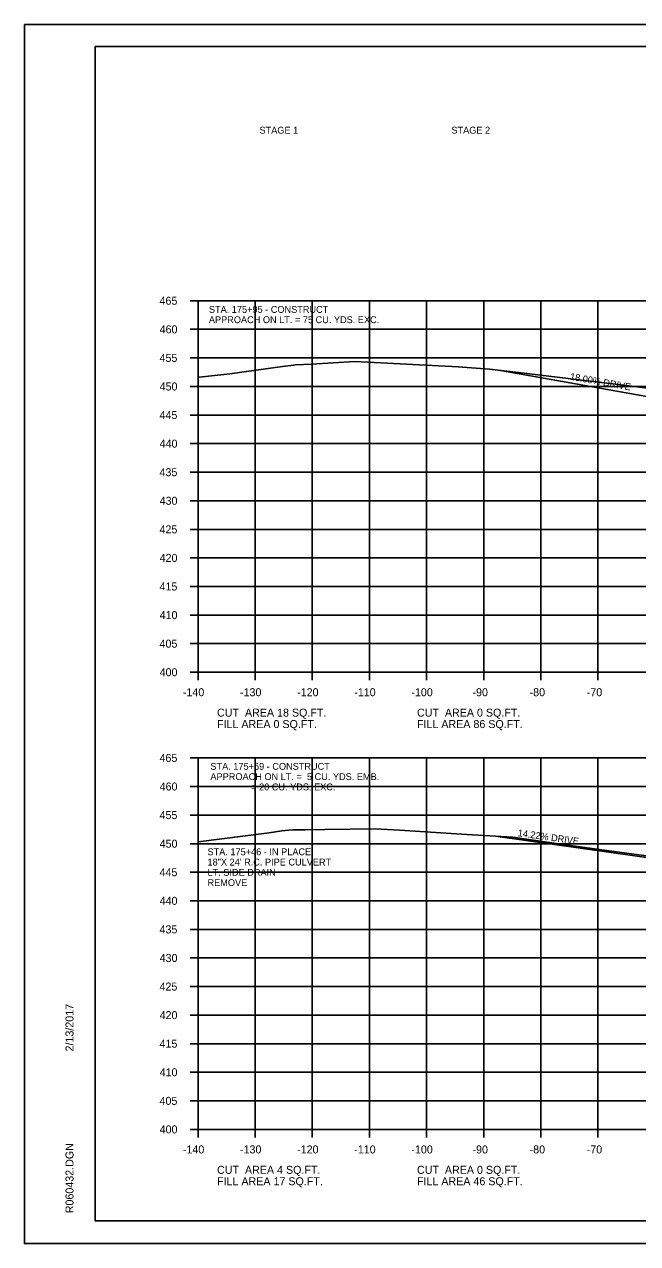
# Model space of a CAD drawing. Extents: x 1538688 to 1540766, y 656250 to 671912.
# Drawn here: x 1538687.8 to 1538795.1, y 671058.2 to 671271.6 of the extents above; entities that cross this region are included whole.
import ezdxf

# ---------------------------------------------------------------- set-up
doc = ezdxf.new("R2010")
doc.units = 0
for name, color, linetype in [('16', 7, 'Continuous'), ('18', 7, 'Continuous'), ('22', 7, 'Continuous'), ('26', 7, 'Continuous'), ('7', 7, 'Continuous'), ('Borings', 7, 'Continuous'), ('Default', 7, 'Continuous'), ('Horizontal Alignment', 7, 'Continuous'), ('RipRap', 7, 'Continuous')]:
    doc.layers.add(name, color=color, linetype=linetype)

msp = doc.modelspace()

# ---------------------------------------------------------------- linework, layer by layer
at = {"layer": '16'}
for p, q in [((1538771.15, 671211.01), (1538803.23, 671205.31)), ((1538770.65, 671129.48), (1538803.23, 671124.84))]:
    msp.add_line(p, q, dxfattribs=at)
at = {"layer": '18'}
for points in [[(1538718.18, 671209.81), (1538718.98, 671209.88), (1538723.76, 671210.42), (1538732.94, 671211.69), (1538734.87, 671211.92), (1538735.22, 671211.96), (1538738.02, 671212.09), (1538745.61, 671212.57), (1538763.69, 671211.64), (1538769.22, 671211.23), (1538774.26, 671210.64), (1538784.87, 671209.38), (1538791.26, 671208.58), (1538799.19, 671207.63)], [(1538718.18, 671128.54), (1538730.6, 671130.11), (1538732.86, 671130.42), (1538734.08, 671130.59), (1538734.72, 671130.61), (1538736.9, 671130.63), (1538740.37, 671130.7), (1538749.21, 671130.81), (1538753.45, 671130.55), (1538765.23, 671129.82), (1538773.29, 671129.32), (1538782.53, 671128.02), (1538790.12, 671126.96), (1538801.02, 671125.51)]]:
    msp.add_lwpolyline(points, dxfattribs=at)
at = {"layer": '22'}
for p, q in [((1538718.18, 671223.2), (1538998.18, 671223.2)), ((1538718.18, 671158.2), (1538718.18, 671223.2)), ((1538728.18, 671158.2), (1538728.18, 671223.2)), ((1538738.18, 671158.2), (1538738.18, 671223.2)), ((1538748.18, 671158.2), (1538748.18, 671223.2)), ((1538758.18, 671158.2), (1538758.18, 671223.2)), ((1538768.18, 671158.2), (1538768.18, 671223.2)), ((1538778.18, 671158.2), (1538778.18, 671223.2)), ((1538788.18, 671158.2), (1538788.18, 671223.2)), ((1538718.18, 671218.2), (1538998.18, 671218.2)), ((1538718.18, 671213.2), (1538998.18, 671213.2)), ((1538718.18, 671208.2), (1538998.18, 671208.2)), ((1538718.18, 671203.2), (1538998.18, 671203.2)), ((1538718.18, 671198.2), (1538998.18, 671198.2)), ((1538718.18, 671193.2), (1538998.18, 671193.2)), ((1538718.18, 671188.2), (1538998.18, 671188.2)), ((1538718.18, 671183.2), (1538998.18, 671183.2)), ((1538718.18, 671178.2), (1538998.18, 671178.2)), ((1538718.18, 671173.2), (1538998.18, 671173.2)), ((1538718.18, 671168.2), (1538998.18, 671168.2)), ((1538718.18, 671163.2), (1538998.18, 671163.2)), ((1538718.18, 671158.2), (1538998.18, 671158.2)), ((1538718.18, 671143.2), (1538998.18, 671143.2)), ((1538718.18, 671078.2), (1538718.18, 671143.2)), ((1538728.18, 671078.2), (1538728.18, 671143.2)), ((1538738.18, 671078.2), (1538738.18, 671143.2)), ((1538748.18, 671078.2), (1538748.18, 671143.2)), ((1538758.18, 671078.2), (1538758.18, 671143.2)), ((1538768.18, 671078.2), (1538768.18, 671143.2)), ((1538778.18, 671078.2), (1538778.18, 671143.2)), ((1538788.18, 671078.2), (1538788.18, 671143.2)), ((1538718.18, 671138.2), (1538998.18, 671138.2)), ((1538718.18, 671133.2), (1538998.18, 671133.2)), ((1538718.18, 671128.2), (1538998.18, 671128.2)), ((1538718.18, 671123.2), (1538998.18, 671123.2)), ((1538718.18, 671118.2), (1538998.18, 671118.2)), ((1538718.18, 671113.2), (1538998.18, 671113.2)), ((1538718.18, 671108.2), (1538998.18, 671108.2)), ((1538718.18, 671103.2), (1538998.18, 671103.2)), ((1538718.18, 671098.2), (1538998.18, 671098.2)), ((1538718.18, 671093.2), (1538998.18, 671093.2)), ((1538718.18, 671088.2), (1538998.18, 671088.2)), ((1538718.18, 671083.2), (1538998.18, 671083.2)), ((1538718.18, 671078.2), (1538998.18, 671078.2))]:
    msp.add_line(p, q, dxfattribs=at)
at = {"layer": '26'}
for p, q in [((1538687.78, 671271.56), (1539021.11, 671271.56)), ((1538687.78, 671058.22), (1539021.11, 671058.22))]:
    msp.add_line(p, q, dxfattribs=at)
msp.add_lwpolyline([(1538687.77, 671271.56), (1539021.11, 671271.56), (1539021.11, 671058.22), (1538687.77, 671058.22)], close=True, dxfattribs=at)
at = {"layer": 'Borings'}
for p, q in [((1538716.78, 671223.2), (1538718.18, 671223.2)), ((1538718.18, 671158.2), (1538718.18, 671223.2)), ((1538716.78, 671218.2), (1538718.18, 671218.2)), ((1538716.78, 671213.2), (1538718.18, 671213.2)), ((1538716.78, 671208.2), (1538718.18, 671208.2)), ((1538716.78, 671203.2), (1538718.18, 671203.2)), ((1538716.78, 671198.2), (1538718.18, 671198.2)), ((1538716.78, 671193.2), (1538718.18, 671193.2)), ((1538716.78, 671188.2), (1538718.18, 671188.2)), ((1538716.78, 671183.2), (1538718.18, 671183.2)), ((1538716.78, 671178.2), (1538718.18, 671178.2)), ((1538716.78, 671173.2), (1538718.18, 671173.2)), ((1538716.78, 671168.2), (1538718.18, 671168.2)), ((1538716.78, 671163.2), (1538718.18, 671163.2)), ((1538716.78, 671158.2), (1538718.18, 671158.2)), ((1538718.18, 671158.2), (1538998.18, 671158.2)), ((1538718.18, 671156.8), (1538718.18, 671158.2)), ((1538728.18, 671156.8), (1538728.18, 671158.2)), ((1538738.18, 671156.8), (1538738.18, 671158.2)), ((1538748.18, 671156.8), (1538748.18, 671158.2)), ((1538758.18, 671156.8), (1538758.18, 671158.2)), ((1538768.18, 671156.8), (1538768.18, 671158.2)), ((1538778.18, 671156.8), (1538778.18, 671158.2)), ((1538788.18, 671156.8), (1538788.18, 671158.2)), ((1538716.78, 671143.2), (1538718.18, 671143.2)), ((1538718.18, 671078.2), (1538718.18, 671143.2)), ((1538716.78, 671138.2), (1538718.18, 671138.2)), ((1538716.78, 671133.2), (1538718.18, 671133.2)), ((1538716.78, 671128.2), (1538718.18, 671128.2)), ((1538716.78, 671123.2), (1538718.18, 671123.2)), ((1538716.78, 671118.2), (1538718.18, 671118.2)), ((1538716.78, 671113.2), (1538718.18, 671113.2)), ((1538716.78, 671108.2), (1538718.18, 671108.2)), ((1538716.78, 671103.2), (1538718.18, 671103.2)), ((1538716.78, 671098.2), (1538718.18, 671098.2)), ((1538716.78, 671093.2), (1538718.18, 671093.2)), ((1538716.78, 671088.2), (1538718.18, 671088.2)), ((1538716.78, 671083.2), (1538718.18, 671083.2)), ((1538716.78, 671078.2), (1538718.18, 671078.2)), ((1538718.18, 671078.2), (1538998.18, 671078.2)), ((1538718.18, 671076.8), (1538718.18, 671078.2)), ((1538728.18, 671076.8), (1538728.18, 671078.2)), ((1538738.18, 671076.8), (1538738.18, 671078.2)), ((1538748.18, 671076.8), (1538748.18, 671078.2)), ((1538758.18, 671076.8), (1538758.18, 671078.2)), ((1538768.18, 671076.8), (1538768.18, 671078.2)), ((1538778.18, 671076.8), (1538778.18, 671078.2)), ((1538788.18, 671076.8), (1538788.18, 671078.2))]:
    msp.add_line(p, q, dxfattribs=at)
at = {"layer": 'RipRap'}
for p, q in [((1538700.18, 671267.66), (1539016.36, 671267.66)), ((1538700.18, 671062.2), (1538700.18, 671267.66)), ((1538700.18, 671062.2), (1538700.18, 671062.2)), ((1539016.36, 671062.2), (1538700.18, 671062.2))]:
    msp.add_line(p, q, dxfattribs=at)

# ---------------------------------------------------------------- texts
at = {"layer": '16'}
for s, rotation, p in [('18.00% DRIVE', 349.7534, (1538783.22, 671209.4)), ('14.22% DRIVE', 351.9063, (1538774.08, 671129.53))]:
    msp.add_text(s, height=1.2, rotation=rotation, dxfattribs=at).set_placement(p)
at = {"layer": '7'}
for s, p in [('STA. 175+95 - CONSTRUCT', (1538720.07, 671221.08)), ('APPROACH ON LT. = 75 CU. YDS. EXC.', (1538720.07, 671219.28)), ('STA. 175+69 - CONSTRUCT', (1538720.34, 671141.13)), ('APPROACH ON LT. =  5 CU. YDS. EMB.', (1538720.34, 671139.33)), ('                = 20 CU. YDS. EXC.', (1538720.34, 671137.53))]:
    msp.add_text(s, height=1.2, dxfattribs=at).set_placement(p)
at = {"layer": 'Default'}
for s, p in [('STAGE 1', (1538728.93, 671252.44)), ('STAGE 2', (1538762.53, 671252.44)), ('STA. 175+46 - IN PLACE', (1538719.83, 671126.18)), ('18"X 24\' R.C. PIPE CULVERT', (1538719.83, 671124.38)), ('LT. SIDE DRAIN', (1538719.83, 671122.58)), ('REMOVE', (1538719.83, 671120.78))]:
    msp.add_text(s, height=1.2, dxfattribs=at).set_placement(p)
at = {"layer": 'Horizontal Alignment'}
for s, p in [('465', (1538711.43, 671222.5)), ('460', (1538711.45, 671217.5)), ('455', (1538711.43, 671212.5)), ('450', (1538711.45, 671207.5)), ('445', (1538711.43, 671202.5)), ('440', (1538711.45, 671197.5)), ('435', (1538711.43, 671192.5)), ('430', (1538711.45, 671187.5)), ('425', (1538711.43, 671182.5)), ('420', (1538711.45, 671177.5)), ('415', (1538711.43, 671172.5)), ('410', (1538711.45, 671167.5)), ('405', (1538711.43, 671162.5)), ('400', (1538711.45, 671157.5)), ('-140', (1538715.52, 671154)), ('-130', (1538725.52, 671154)), ('-120', (1538735.52, 671154)), ('-110', (1538745.52, 671154)), ('-100', (1538755.52, 671154)), ('-90', (1538766.22, 671154)), ('-80', (1538776.22, 671154)), ('-70', (1538786.22, 671154)), ('CUT  AREA 18 SQ.FT.', (1538721.5, 671150.43)), ('CUT  AREA 0 SQ.FT.', (1538756.5, 671150.43)), ('FILL AREA 0 SQ.FT.', (1538721.5, 671148.43)), ('FILL AREA 0 SQ.FT.', (1538721.5, 671148.43)), ('FILL AREA 86 SQ.FT.', (1538756.5, 671148.43)), ('465', (1538711.43, 671142.5)), ('460', (1538711.45, 671137.5)), ('455', (1538711.43, 671132.5)), ('450', (1538711.45, 671127.5)), ('445', (1538711.43, 671122.5)), ('440', (1538711.45, 671117.5)), ('435', (1538711.43, 671112.5)), ('430', (1538711.45, 671107.5)), ('425', (1538711.43, 671102.5)), ('420', (1538711.45, 671097.5)), ('415', (1538711.43, 671092.5)), ('410', (1538711.45, 671087.5)), ('405', (1538711.43, 671082.5)), ('400', (1538711.45, 671077.5)), ('-140', (1538715.52, 671074)), ('-130', (1538725.52, 671074)), ('-120', (1538735.52, 671074)), ('-110', (1538745.52, 671074)), ('-100', (1538755.52, 671074)), ('-90', (1538766.22, 671074)), ('-80', (1538776.22, 671074)), ('-70', (1538786.22, 671074)), ('CUT  AREA 4 SQ.FT.', (1538721.5, 671070.43)), ('CUT  AREA 0 SQ.FT.', (1538756.5, 671070.43)), ('FILL AREA 17 SQ.FT.', (1538721.5, 671068.43)), ('FILL AREA 46 SQ.FT.', (1538756.5, 671068.43))]:
    msp.add_text(s, height=1.4, dxfattribs=at).set_placement(p)
at = {"layer": 'RipRap'}
for s, p in [('2/13/2017', (1538696.37, 671091.84)), ('R060432.DGN', (1538696.37, 671063.53))]:
    msp.add_text(s, height=1.4, rotation=90, dxfattribs=at).set_placement(p)

doc.saveas('drawing.dxf')
